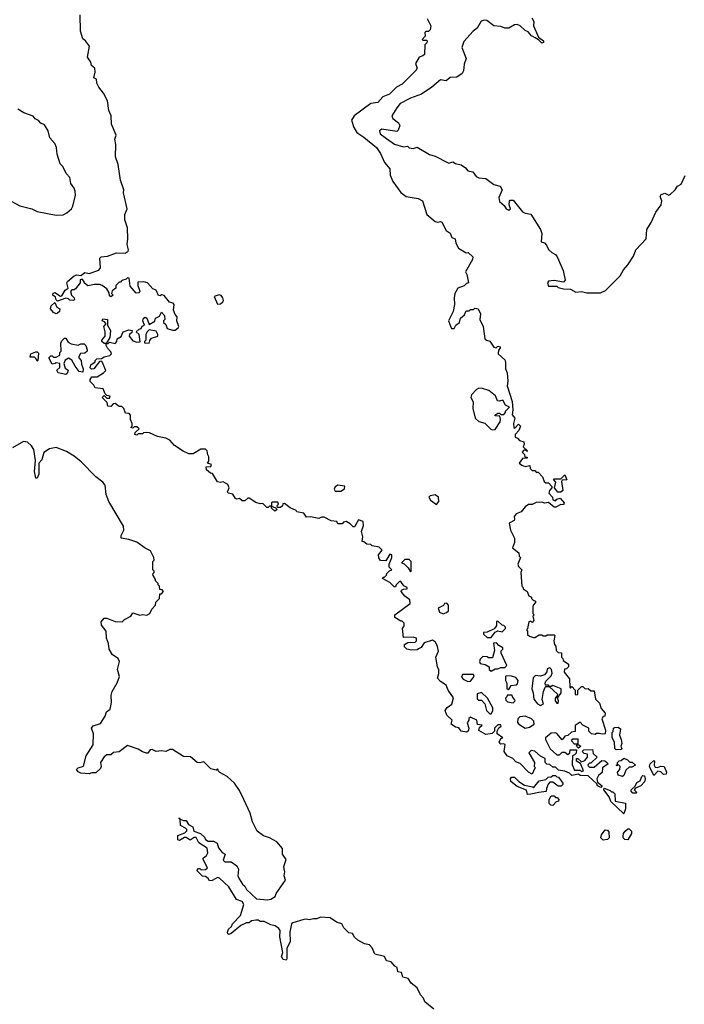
# Model space of a CAD drawing. Extents: x 2494106 to 2685573, y 758056 to 915185.
# Tile 321 of 507: x 2590808 to 2595668, y 881926 to 889129. Entities that reach past the tile are written whole.
import ezdxf

# ---------------------------------------------------------------- set-up
doc = ezdxf.new("R2010")
doc.units = 0

msp = doc.modelspace()

# ---------------------------------------------------------------- linework, layer by layer
at = {"layer": '0CON05XD'}
for points in [[(2591545.8, 887955.8), (2591528.6, 888068.6), (2591508.6, 888125), (2591510, 888215), (2591503.8, 888255), (2591513.8, 888285), (2591480, 888365), (2591476.7, 888425), (2591460, 888465), (2591450, 888535), (2591420.7, 888590.7), (2591386.7, 888635), (2591372.5, 888665), (2591370, 888695), (2591350, 888705), (2591360, 888745), (2591356.2, 888775), (2591332.5, 888795), (2591327.7, 888817.7), (2591302.5, 888855), (2591317.5, 888935), (2591287.5, 888975), (2591269.3, 888989.3), (2591251.2, 889045), (2591250, 889165)], [(2593788.3, 889138.3), (2593813.3, 889085), (2593810, 889055), (2593797, 889043), (2593778.3, 889041.7), (2593770, 889035), (2593771.7, 889008.3), (2593750, 888985), (2593755, 888980), (2593785, 888980), (2593787.5, 888975), (2593785, 888960), (2593770, 888945), (2593766.7, 888875), (2593756.1, 888863.9), (2593727.5, 888855), (2593701.7, 888808.3), (2593713.3, 888775), (2593705, 888757.5), (2593605, 888656.7), (2593562.5, 888635), (2593512.5, 888585), (2593463.3, 888565), (2593425.5, 888524.5), (2593375, 888516.7), (2593252.5, 888425), (2593233.3, 888395), (2593249.8, 888339.8), (2593273.3, 888303.3), (2593325, 888270.9), (2593415.7, 888195), (2593445, 888150), (2593474, 888085), (2593515, 888037.5), (2593517.7, 887992.3), (2593535.4, 887945.4), (2593594.5, 887864.5), (2593634.5, 887834.5), (2593721.2, 887821.2), (2593753.8, 887805), (2593785.8, 887705), (2593845, 887652), (2593865, 887648), (2593885, 887652.5), (2593895, 887647.5), (2593926, 887586), (2593955, 887567.5), (2593966.7, 887536.7), (2593992.5, 887525), (2593997.5, 887495), (2594017, 887457), (2594073, 887423), (2594087, 887427), (2594120, 887395), (2594117.5, 887375), (2594067.5, 887285), (2594077.5, 887265), (2594090, 887205), (2594075, 887200), (2594057, 887183), (2594012.5, 887165), (2593988.8, 887125), (2593983.8, 887095), (2593986.7, 887045), (2593976.2, 886995), (2593943.8, 886925), (2593957, 886887), (2593965, 886870), (2593985, 886870), (2593997.5, 886895), (2594022.5, 886915), (2594030, 886945), (2594059.3, 886970.7), (2594071.7, 886998.3), (2594095, 887000), (2594105, 887010), (2594125, 887010), (2594135, 887020), (2594160, 887015), (2594176.4, 886976.4), (2594172.5, 886935), (2594196.2, 886885), (2594210, 886795), (2594220, 886785), (2594246.4, 886776.4), (2594275, 886732.5), (2594291.7, 886728.3), (2594305, 886740), (2594320, 886735), (2594320, 886725), (2594308.3, 886711.7), (2594307.5, 886685), (2594355, 886640), (2594361.2, 886621.2), (2594361.2, 886575), (2594371.2, 886545), (2594376, 886485), (2594371.7, 886451.7), (2594408.8, 886335), (2594412.5, 886275), (2594408.3, 886238.3), (2594427.5, 886215), (2594417.5, 886175), (2594420, 886145), (2594428.3, 886141.7), (2594455, 886170), (2594470, 886155), (2594457, 886123), (2594430, 886095), (2594430, 886075), (2594448.3, 886068.3), (2594461.7, 886051.7), (2594495, 886040), (2594497.5, 886025), (2594490, 886005), (2594520, 885975), (2594515, 885970), (2594510, 885980), (2594495, 885980), (2594482.5, 885965), (2594498.3, 885948.3), (2594501.7, 885931.7), (2594518.3, 885928.3), (2594518.3, 885921.7), (2594485, 885920), (2594460, 885885), (2594479.3, 885869.3), (2594505, 885860), (2594538.3, 885868.3), (2594540, 885845), (2594555, 885830), (2594575, 885830), (2594585, 885820), (2594598.3, 885818.3), (2594630, 885785), (2594641.7, 885751.7), (2594655, 885740), (2594675, 885740), (2594700, 885715), (2594700, 885705), (2594682.5, 885685), (2594677.5, 885665), (2594702.5, 885635), (2594707, 885617), (2594725, 885610), (2594735, 885622.5), (2594759.3, 885629.3), (2594790, 885595), (2594785, 885580), (2594765, 885582.5), (2594727, 885563), (2594715, 885563.3), (2594675, 885596.7), (2594645, 885592.5), (2594625, 885600), (2594585, 885596.7), (2594555, 885582.5), (2594528.3, 885581.7), (2594503.6, 885566.4), (2594475, 885530), (2594437, 885513), (2594422.5, 885495), (2594426.7, 885475), (2594422.5, 885465), (2594387.5, 885445), (2594397.5, 885395), (2594426.7, 885335), (2594426.4, 885303.6), (2594410, 885265), (2594458.3, 885228.3), (2594460, 885205), (2594470, 885195), (2594450, 885145), (2594455, 885130), (2594480, 885105), (2594472.5, 885085), (2594480, 884985), (2594490, 884975), (2594490, 884965), (2594517.5, 884945), (2594530, 884915), (2594550, 884905), (2594550, 884895), (2594561.7, 884881.7), (2594580, 884875), (2594580, 884865), (2594563, 884847), (2594560, 884835), (2594560, 884785), (2594570, 884775), (2594560, 884765), (2594567, 884733), (2594555, 884720), (2594545, 884730), (2594530, 884725), (2594520, 884675), (2594512.5, 884665), (2594520, 884655), (2594521.7, 884631.7), (2594535, 884620), (2594565, 884610), (2594575, 884610), (2594605, 884630), (2594625, 884630), (2594635, 884622.5), (2594655, 884622.5), (2594665, 884630), (2594715, 884630), (2594720, 884625), (2594712.5, 884585), (2594718.3, 884558.3), (2594727, 884547), (2594730, 884515), (2594745, 884500), (2594768.3, 884498.3), (2594770, 884465), (2594780, 884455), (2594781.7, 884441.7), (2594820, 884415), (2594820, 884395), (2594805, 884380), (2594791.7, 884378.3), (2594790, 884355), (2594827.5, 884307.5), (2594830, 884245), (2594835, 884240), (2594845, 884250), (2594870, 884225), (2594870, 884195), (2594875, 884190), (2594888.3, 884191.7), (2594890, 884225), (2594915, 884250), (2594925, 884250), (2594943, 884233), (2594965, 884237.5), (2594985, 884220), (2595008.3, 884218.3), (2595017.5, 884157.5), (2595048.3, 884128.3), (2595059.3, 884089.3), (2595090, 884055), (2595087.5, 884035), (2595075, 884032.5), (2595063.3, 884015), (2595091.7, 883931.7), (2595090, 883905), (2595068.3, 883901.7)], [(2594553.6, 889143.6), (2594566.1, 889116.1), (2594563.8, 889085), (2594602.5, 889002.5), (2594638.9, 888975), (2594637.8, 888962.2), (2594625, 888957.1), (2594602.3, 888982.3), (2594575.8, 888995.8), (2594550.6, 889010.6), (2594525, 889041.2), (2594505, 889050), (2594466.7, 889085), (2594445, 889093.3), (2594425, 889092.5), (2594385, 889067.5), (2594355, 889067.5), (2594325, 889080), (2594273.8, 889083.8), (2594223.9, 889123.9), (2594205, 889126), (2594181.2, 889118.8), (2594153.9, 889066.1), (2594124.1, 889045.9), (2594055, 888970), (2594041.2, 888925), (2594073.3, 888845), (2594057, 888803), (2594053.8, 888755), (2594043.3, 888735), (2594005, 888708.8), (2593955, 888706.7), (2593925, 888681.2), (2593885, 888688.8), (2593821.2, 888635), (2593745, 888584), (2593664.6, 888555.4), (2593590.8, 888515), (2593565.7, 888485), (2593530, 888425), (2593537, 888407), (2593576.7, 888375), (2593587.5, 888355), (2593575, 888320), (2593565, 888310), (2593455, 888327.5), (2593437.5, 888315), (2593443, 888293), (2593490.3, 888260.3), (2593547.7, 888217.7), (2593615, 888200), (2593643, 888203), (2593655, 888192.5), (2593685, 888187.5), (2593715, 888197.5), (2593805, 888142.5), (2593845, 888130), (2593935, 888083.3), (2593945, 888080), (2593975, 888090), (2593995, 888077.5), (2594035, 888066.7), (2594066.4, 888046.4), (2594085, 888023.3), (2594120, 888015), (2594145, 887982.5), (2594165, 887972.5), (2594215, 887966.7), (2594275, 887923.3), (2594321.7, 887911.7), (2594336.7, 887885), (2594310.7, 887829.3), (2594315, 887800), (2594349.2, 887769.2), (2594364.3, 887744.3), (2594385, 887736.7), (2594397.5, 887745), (2594387.5, 887775), (2594388.3, 887801.7), (2594395, 887810), (2594415, 887810), (2594485, 887722.5), (2594503.6, 887713.6), (2594545, 887707.5), (2594616.7, 887595), (2594626.7, 887565), (2594620, 887505), (2594645, 887497.5), (2594660.7, 887480.7), (2594675, 887447.5), (2594700, 887425), (2594725, 887412.5), (2594737.5, 887395), (2594782.5, 887295), (2594797, 887223), (2594785, 887210), (2594715, 887220), (2594675, 887217.5), (2594667.5, 887205), (2594675, 887180), (2594735, 887180), (2594745, 887170), (2594785, 887160), (2594835, 887157.5), (2594875, 887136.7), (2594915, 887140), (2594955, 887132), (2595055, 887130), (2595091.7, 887148.3), (2595198.8, 887255), (2595221.7, 887298.3), (2595255, 887336.7), (2595295, 887400), (2595313.3, 887445), (2595388.8, 887525), (2595393.3, 887595), (2595426.2, 887645), (2595459.3, 887720.7), (2595497.5, 887775), (2595503.3, 887805), (2595490, 887835), (2595499.1, 887850.9), (2595525, 887860), (2595555, 887846), (2595565, 887850), (2595601.2, 887885), (2595618.8, 887911.2), (2595645, 887926.7), (2595675, 887990)], [(2590717.5, 887815), (2590808.3, 887768.3), (2590896.4, 887746.4), (2590935, 887726.2), (2591075, 887698.1), (2591125, 887700.8), (2591153.3, 887715), (2591186.2, 887745), (2591195.8, 887764.2), (2591216.2, 887845), (2591213.3, 887875), (2591205, 887897.5), (2591180.5, 887930.5), (2591173.3, 887975), (2591146.7, 888005), (2591122.5, 888055), (2591104.1, 888074.1), (2591082, 888145), (2591076.2, 888195), (2591063.6, 888223.6), (2591028.8, 888265), (2591016.7, 888315), (2590989.3, 888359.3), (2590962, 888372), (2590945, 888392.5), (2590920, 888405), (2590905, 888422.5), (2590838.8, 888448.8), (2590795, 888475.8)], [(2595068.3, 883901.7), (2595045, 883907.5), (2595025, 883907.5), (2595015, 883900), (2594990, 883905), (2594970, 883925), (2594970, 883945), (2594925, 883967.5), (2594905, 883990), (2594870, 883965), (2594868.3, 883921.7), (2594843, 883917), (2594817, 883893), (2594793, 883887), (2594775, 883860), (2594736.4, 883906.4), (2594725, 883912.5), (2594695, 883910), (2594652.5, 883875), (2594653, 883863), (2594687.5, 883795), (2594735, 883750), (2594755, 883750), (2594775, 883770), (2594795, 883770), (2594817, 883753), (2594830, 883765), (2594831.7, 883788.3), (2594878.3, 883788.3), (2594877, 883763), (2594865, 883750), (2594850, 883745), (2594848.3, 883678.3), (2594865, 883640), (2594905, 883640), (2594915, 883630), (2594930, 883635), (2594908.3, 883688.3), (2594880, 883705), (2594880, 883725), (2594890, 883725), (2594915, 883700), (2594939.3, 883710.7), (2594960, 883735), (2594960, 883755), (2594935, 883760), (2594920, 883775), (2594933, 883787), (2594995, 883790), (2595001.7, 883761.7), (2595030, 883735), (2594985, 883690), (2594975, 883690), (2594965, 883680), (2594963, 883673), (2594975, 883660), (2595008.3, 883661.7), (2595065, 883710), (2595087, 883707), (2595098.3, 883698.3), (2595110, 883685), (2595070, 883655), (2595067.5, 883622.5), (2595040.7, 883599.3), (2595027.5, 883575), (2595031.7, 883551.7), (2595067.5, 883525), (2595057, 883513), (2595033.6, 883523.6), (2595028.3, 883538.3), (2594965, 883597.5), (2594905, 883600), (2594895, 883610), (2594845, 883600), (2594827, 883617), (2594795, 883632.5), (2594748.3, 883638.3), (2594725, 883660), (2594705, 883660), (2594685, 883680), (2594661.7, 883681.7), (2594650, 883695), (2594650, 883725), (2594615, 883742.5), (2594575, 883777.5), (2594548.3, 883781.7), (2594530, 883765), (2594572.5, 883695), (2594570, 883665), (2594580, 883655), (2594571.7, 883648.3), (2594555, 883610), (2594527.5, 883625), (2594468.3, 883688.3), (2594435, 883700), (2594413.6, 883723.6), (2594372.5, 883745), (2594350, 883775), (2594357, 883827), (2594345, 883832.5), (2594325, 883830), (2594313.3, 883845), (2594325, 883870), (2594340, 883875), (2594300, 883905), (2594300, 883925), (2594311.7, 883948.3), (2594328.3, 883961.7), (2594325, 883970), (2594305, 883970), (2594280, 883945), (2594280, 883925), (2594263.6, 883906.4), (2594215, 883898.8), (2594165, 883930), (2594170, 883950), (2594188.3, 883968.3), (2594155, 883972.5), (2594150, 884005), (2594105, 884027.5), (2594093, 884017), (2594092.5, 884005), (2594080, 883985), (2594091.2, 883945), (2594086.1, 883923.9), (2594075, 883917.5), (2594035, 883923.3), (2594018.3, 883948.3), (2593995, 883953.8), (2593962.5, 883975), (2593970, 884005), (2593931.7, 884041.7), (2593920, 884075), (2593933.6, 884096.4), (2593968.3, 884121.7), (2593979.3, 884169.3), (2593940, 884225), (2593925, 884260), (2593885, 884287.5), (2593863, 884313), (2593872.5, 884345), (2593873, 884373), (2593863.3, 884395), (2593850, 884465), (2593869.3, 884510.7), (2593863.9, 884543.9), (2593847.5, 884575), (2593825, 884590), (2593765, 884570), (2593743, 884537), (2593725, 884527.5), (2593715, 884520), (2593673.6, 884516.4), (2593637.5, 884525), (2593620.7, 884540.7), (2593621.7, 884558.3), (2593646.4, 884573.6), (2593700, 884575), (2593710, 884585), (2593710, 884605), (2593685, 884612.5), (2593615, 884610), (2593607.5, 884675), (2593620, 884695), (2593620, 884715), (2593605, 884730), (2593595, 884730), (2593550, 884755), (2593550, 884775), (2593661.7, 884858.3), (2593660, 884885), (2593625, 884912.5), (2593597.5, 884945), (2593600, 884955), (2593615, 884962.5), (2593640, 884965), (2593640, 884975), (2593617, 884987), (2593595, 885020), (2593585, 885020), (2593560, 884995), (2593555, 884980), (2593545, 884980), (2593513, 885013), (2593461.7, 885041.7), (2593465, 885050), (2593475, 885050), (2593490, 885065), (2593491.7, 885078.3), (2593511.7, 885098.3), (2593530, 885105), (2593510, 885125), (2593510, 885145), (2593530, 885195), (2593530, 885215), (2593515, 885220), (2593485, 885170), (2593445, 885172.5), (2593433, 885193), (2593432.5, 885215), (2593458.3, 885248.3), (2593435, 885270), (2593385, 885280), (2593375, 885290), (2593345, 885292.5), (2593325, 885310), (2593311.7, 885311.7), (2593317.5, 885345), (2593307.5, 885385), (2593321.7, 885428.3), (2593319.3, 885459.3), (2593285, 885470), (2593255, 885420), (2593245, 885420), (2593225, 885440), (2593195, 885457.5), (2593175, 885452.5), (2593165, 885440), (2593135, 885440), (2593127, 885457), (2593085, 885462.5), (2593035, 885490), (2593015, 885490), (2592995, 885480), (2592935, 885492.5), (2592905, 885490), (2592885, 885520), (2592835, 885530), (2592828.3, 885538.3), (2592785, 885557.5), (2592745, 885590), (2592731.7, 885588.3), (2592728.3, 885571.7), (2592715, 885560), (2592691.7, 885561.7), (2592690, 885575), (2592700, 885585), (2592695, 885600), (2592655, 885600), (2592650, 885595), (2592650, 885570), (2592678.3, 885558.3), (2592690, 885545), (2592673.6, 885533.6), (2592650, 885555), (2592650, 885570), (2592635, 885570), (2592625, 885560), (2592615, 885560), (2592585, 885590), (2592565, 885587.5), (2592535, 885597.5), (2592485, 885630), (2592475, 885630), (2592455, 885610), (2592435, 885610), (2592415, 885626.7), (2592395, 885622.5), (2592385, 885627.5), (2592365, 885657.5), (2592332.5, 885665), (2592327.5, 885675), (2592340, 885705), (2592329.3, 885729.3), (2592295, 885747.5), (2592275, 885742.5), (2592255, 885747.5), (2592218.3, 885808.3), (2592201.7, 885811.7), (2592172.5, 885835), (2592171.7, 885858.3), (2592205, 885860), (2592210, 885875), (2592180, 885885), (2592191.7, 885898.3), (2592191.7, 885931.7), (2592182.5, 885945), (2592177.5, 885975), (2592167, 885987), (2592133, 885987), (2592075, 885952.5), (2592045, 885952.5), (2592001.7, 885971.7), (2591940, 886015), (2591905, 886053.3), (2591875, 886067.5), (2591815, 886080), (2591757, 886107), (2591735, 886110), (2591713, 886107), (2591705, 886100), (2591675, 886100), (2591665, 886090), (2591650, 886095), (2591651.7, 886108.3), (2591680, 886135), (2591665, 886150), (2591645, 886150), (2591635, 886140), (2591620, 886145), (2591630, 886155), (2591630, 886175), (2591617.5, 886205), (2591617, 886237), (2591608.3, 886248.3), (2591581.7, 886251.7), (2591570, 886285), (2591555, 886300), (2591535, 886300), (2591505, 886322.5), (2591491.7, 886318.3), (2591475, 886300), (2591451.7, 886301.7), (2591448.3, 886328.3), (2591410, 886365), (2591425, 886380), (2591445, 886360), (2591465, 886360), (2591470, 886375), (2591445, 886380), (2591431.7, 886391.7), (2591418.3, 886428.3), (2591360, 886435), (2591350, 886455), (2591323, 886483), (2591323, 886497), (2591335, 886517.5), (2591375, 886517.5), (2591420, 886545), (2591437, 886563), (2591410, 886625), (2591405, 886630), (2591391.7, 886628.3), (2591350, 886575), (2591333.3, 886573.3), (2591321.7, 886581.7), (2591327.5, 886605), (2591360, 886625), (2591360, 886635), (2591371.7, 886648.3), (2591405, 886650), (2591425, 886662.5), (2591467, 886673), (2591480, 886685), (2591475, 886700), (2591450, 886725), (2591440, 886745), (2591440, 886760), (2591425, 886760), (2591407.5, 886775), (2591407.5, 886785), (2591432.5, 886815), (2591432.5, 886845), (2591422.5, 886885), (2591440, 886905), (2591428.3, 886918.3), (2591410, 886925), (2591415, 886940), (2591450, 886935), (2591450, 886895), (2591472.5, 886855), (2591467, 886803), (2591440, 886760), (2591455, 886760), (2591465, 886770), (2591505, 886760), (2591517.5, 886775), (2591520, 886795), (2591548.3, 886811.7), (2591563.6, 886846.4), (2591605, 886860), (2591630, 886855), (2591628.3, 886841.7), (2591610, 886825), (2591607.5, 886815), (2591635, 886780), (2591665, 886770), (2591688.3, 886771.7), (2591680, 886825), (2591660, 886845), (2591680, 886865), (2591695, 886870), (2591703.3, 886886.7), (2591720, 886895), (2591707.5, 886925), (2591712.5, 886945), (2591725, 886952.5), (2591736.4, 886946.4), (2591755, 886900), (2591796.4, 886923.6), (2591800, 886945), (2591829.3, 886960.7), (2591845, 886990), (2591867.5, 886965), (2591870, 886935), (2591860, 886925), (2591860, 886915), (2591875, 886900), (2591885, 886870), (2591925, 886857.5), (2591945, 886857.5), (2591967.5, 886875), (2591970, 886885), (2591956.2, 886925), (2591960, 886955), (2591943.3, 886973.3), (2591932.5, 887005), (2591937.5, 887045), (2591930, 887055), (2591903.6, 887063.6), (2591865, 887112.5), (2591845, 887117.5), (2591835, 887110), (2591821.7, 887111.7), (2591805, 887150), (2591780.7, 887160.7), (2591743, 887203), (2591715, 887212.5), (2591671.7, 887208.3), (2591672.5, 887185), (2591686.7, 887143.3), (2591680, 887130), (2591658.3, 887128.3), (2591615, 887180), (2591608.3, 887238.3), (2591595, 887240), (2591585, 887230), (2591555, 887220), (2591545, 887210), (2591535, 887210), (2591510, 887185), (2591510, 887165), (2591482.5, 887145), (2591480, 887125), (2591490, 887115), (2591475, 887102.5), (2591465, 887110), (2591461.7, 887131.7), (2591445, 887160), (2591410, 887185), (2591391.7, 887191.7), (2591355, 887192.5), (2591305, 887182.5), (2591280, 887205), (2591280, 887215), (2591265, 887230), (2591250, 887225), (2591250, 887205), (2591215, 887160), (2591205, 887152.5), (2591188.3, 887151.7), (2591178.3, 887141.7), (2591187.5, 887115), (2591206.7, 887095), (2591207.5, 887082.5), (2591200, 887075), (2591175, 887077.5), (2591165, 887087.5), (2591145, 887092.5), (2591085, 887070), (2591075, 887080), (2591069.3, 887099.3), (2591050, 887115), (2591051.7, 887128.3), (2591065, 887132.5), (2591105, 887107.5), (2591115, 887110), (2591140.7, 887149.3), (2591162.5, 887165), (2591153.3, 887205), (2591157.5, 887215), (2591205, 887256.2), (2591225, 887263.3), (2591255, 887257.5), (2591285, 887280), (2591315, 887272.5), (2591385, 887297.5), (2591398.8, 887315), (2591393.8, 887385), (2591402.5, 887395), (2591450, 887400), (2591515, 887423.8), (2591577.7, 887422.3), (2591600, 887435), (2591603.3, 887445), (2591592.9, 887485), (2591598, 887525), (2591595.8, 887605.8), (2591576, 887665), (2591576.2, 887705), (2591593.3, 887745), (2591567, 887863), (2591570, 887885), (2591545.8, 887955.8)], [(2592255, 887047.5), (2592275, 887050), (2592293.3, 887065), (2592296.7, 887075), (2592293.3, 887095), (2592281.7, 887111.7), (2592265, 887116.7), (2592230, 887105), (2592255, 887047.5)], [(2591075, 886977.5), (2591055, 886987.5), (2591033, 887013), (2591037.5, 887035), (2591065, 887060), (2591080, 887025), (2591100, 887015), (2591097.5, 886995), (2591085, 886982.5), (2591075, 886977.5)], [(2591755, 886762.5), (2591758.3, 886781.7), (2591770.7, 886799.3), (2591816.7, 886813.3), (2591817, 886827), (2591805, 886850), (2591755, 886860), (2591740, 886845), (2591730, 886825), (2591730, 886785), (2591720, 886775), (2591720, 886765), (2591755, 886762.5)], [(2591145, 886532.5), (2591090, 886545), (2591080, 886565), (2591100, 886585), (2591100, 886615), (2591075, 886620), (2591067, 886613), (2591045, 886610), (2591020, 886655), (2591035, 886670), (2591045, 886670), (2591055, 886660), (2591075, 886660), (2591100, 886675), (2591100, 886695), (2591110, 886705), (2591108.3, 886761.7), (2591115, 886780), (2591135, 886800), (2591145, 886800), (2591160.7, 886770.7), (2591185, 886757.5), (2591235, 886747.5), (2591255, 886757.5), (2591278.3, 886758.3), (2591290, 886745), (2591300, 886715), (2591300, 886705), (2591285, 886690), (2591253, 886687), (2591240, 886665), (2591240, 886655), (2591257, 886637), (2591258.3, 886608.3), (2591272.5, 886575), (2591268.3, 886551.7), (2591242.5, 886555), (2591212.5, 886595), (2591189.3, 886639.3), (2591165, 886652.5), (2591140.7, 886639.3), (2591130, 886615), (2591140, 886580), (2591162.5, 886565), (2591155, 886540), (2591145, 886532.5)], [(2590935, 886630), (2590928.3, 886648.3), (2590915, 886660), (2590885, 886660), (2590890, 886685), (2590925, 886700), (2590935, 886700), (2590945, 886690), (2590940, 886635), (2590935, 886630)], [(2594265, 886127.5), (2594285, 886130), (2594321.7, 886188.3), (2594322.5, 886205), (2594318.3, 886228.3), (2594285, 886230), (2594283, 886237), (2594305, 886250), (2594315, 886250), (2594325, 886240), (2594348.3, 886241.7), (2594360, 886255), (2594360, 886265), (2594390, 886295), (2594360, 886310), (2594340, 886345), (2594315, 886337.5), (2594300.7, 886340.7), (2594286.4, 886376.4), (2594237, 886417), (2594191.7, 886431.7), (2594165, 886432.5), (2594147, 886423), (2594112.5, 886385), (2594107.5, 886365), (2594123, 886333), (2594121.2, 886285), (2594137.5, 886215), (2594165, 886190), (2594208.3, 886178.3), (2594253, 886133), (2594265, 886127.5)], [(2593835, 881890), (2593770, 881945), (2593760.7, 881970.7), (2593737.5, 881995), (2593715, 882047.5), (2593670.7, 882080.7), (2593647.5, 882115), (2593610, 882125), (2593598.3, 882158.3), (2593573.3, 882163.3), (2593567.5, 882195), (2593550, 882205), (2593525, 882237.5), (2593490, 882245), (2593475, 882276.7), (2593405, 882292.5), (2593385, 882340), (2593365, 882360), (2593328.3, 882368.3), (2593280, 882395), (2593257, 882417), (2593240, 882445), (2593215, 882450), (2593177.5, 882485), (2593162.5, 882515), (2593125, 882526.7), (2593077.7, 882557.7), (2593006.4, 882563.6), (2592979.3, 882550.7), (2592955, 882552.5), (2592925, 882543.3), (2592905, 882550), (2592885, 882547.5), (2592805, 882522.5), (2592796.2, 882513.8), (2592782.9, 882455), (2592785.7, 882385), (2592760, 882335), (2592761.2, 882258.8), (2592755, 882250), (2592735, 882253.3), (2592721.2, 882275), (2592731.2, 882305), (2592709.3, 882419.3), (2592711.2, 882465), (2592701.7, 882481.7), (2592675, 882501.2), (2592645, 882507.5), (2592595, 882532.5), (2592565, 882532.5), (2592551.7, 882541.7), (2592535, 882542.5), (2592503.6, 882536.4), (2592485, 882523.3), (2592465, 882522.5), (2592425, 882502.5), (2592355, 882444), (2592337.5, 882437.5), (2592330.7, 882440.7), (2592326.2, 882455), (2592334.2, 882475.8), (2592357.5, 882495), (2592364.2, 882515.8), (2592423.3, 882575), (2592446.7, 882655), (2592435, 882677.5), (2592393.6, 882693.6), (2592336.7, 882785), (2592268.3, 882848.3), (2592255, 882853.8), (2592235.7, 882844.3), (2592215, 882832.5), (2592195, 882830), (2592185, 882847.5), (2592165, 882860), (2592143.8, 882863.8), (2592103.3, 882905), (2592115, 882920), (2592125, 882920), (2592135, 882910), (2592167, 882913), (2592180, 882925), (2592150, 882985), (2592150, 882995), (2592172.5, 883015), (2592182.5, 883035), (2592178.8, 883068.8), (2592118.3, 883108.3), (2592097, 883147), (2592083, 883147), (2592055, 883127.5), (2592025, 883147.5), (2592013, 883147), (2591976.4, 883123.6), (2591965, 883130), (2591965, 883160), (2592015, 883180), (2592030, 883195), (2592030, 883205), (2592020, 883215), (2591983, 883233), (2591980, 883280), (2591970, 883285), (2591975, 883290), (2591980, 883280), (2592005, 883270), (2592025, 883270), (2592040.7, 883240.7), (2592072.5, 883225), (2592081.7, 883191.7), (2592130, 883175), (2592158.3, 883148.3), (2592165, 883132.5), (2592185, 883120), (2592225, 883120), (2592252.5, 883105), (2592261.7, 883071.7), (2592287, 883037), (2592310, 883025), (2592295, 882980), (2592308.3, 882968.3), (2592355, 882967.5), (2592395, 882940), (2592406.7, 882915), (2592403, 882867), (2592413.3, 882845), (2592437.5, 882805), (2592455, 882790), (2592466.7, 882765), (2592538.8, 882698.8), (2592619.5, 882690.5), (2592643.9, 882696.1), (2592676.7, 882715), (2592683.9, 882736.1), (2592750, 882835), (2592742.5, 882865), (2592747.5, 882895), (2592741.7, 882918.3), (2592738.8, 882935), (2592756.7, 882985), (2592730, 883025), (2592730, 883065), (2592687.5, 883115), (2592635, 883143.3), (2592589.3, 883159.3), (2592542.9, 883192.9), (2592511.1, 883261.1), (2592493.8, 883325), (2592447.5, 883425), (2592415, 883490), (2592378, 883545), (2592325, 883593.3), (2592270.7, 883620.7), (2592260, 883635), (2592260, 883645), (2592253, 883647), (2592245, 883640), (2592205, 883647.5), (2592155, 883700), (2592125, 883693.3), (2592106.1, 883696.1), (2592056, 883736), (2592005, 883740), (2591925, 883790), (2591905, 883790), (2591875, 883776.7), (2591845, 883781.2), (2591805, 883776.2), (2591775, 883791.2), (2591762.5, 883787.5), (2591745, 883762.5), (2591735, 883762.5), (2591705, 883773.3), (2591675, 883793.3), (2591595, 883820), (2591535, 883772.5), (2591493, 883767), (2591475, 883750), (2591445, 883750), (2591425, 883737.5), (2591397.5, 883695), (2591402.5, 883665), (2591398.8, 883651.2), (2591365, 883620), (2591335, 883620), (2591316.7, 883613.3), (2591255, 883617.5), (2591235, 883627.5), (2591222.5, 883645), (2591235, 883656.2), (2591273, 883667), (2591294, 883745), (2591345.8, 883825), (2591347.5, 883905), (2591333, 883947), (2591345, 883962.5), (2591399.3, 883980.7), (2591432.5, 884035), (2591443.3, 884065), (2591470, 884085), (2591480, 884135), (2591475.9, 884184.1), (2591482.5, 884215), (2591521.2, 884278.8), (2591536.7, 884325), (2591522.5, 884375), (2591537.5, 884435), (2591526.4, 884456.4), (2591485, 884482.5), (2591462.5, 884525), (2591457.5, 884565), (2591442.5, 884605), (2591440, 884655), (2591405, 884700), (2591402.5, 884725), (2591425, 884750), (2591445, 884750), (2591505, 884727.5), (2591557, 884723), (2591575, 884740), (2591620, 884765), (2591635, 884790), (2591685, 884772.5), (2591705, 884777.5), (2591737, 884773), (2591760, 884785), (2591773, 884817), (2591800, 884845), (2591803, 884867), (2591830, 884895), (2591831.7, 884928.3), (2591845, 884930), (2591860, 884945), (2591848.3, 884958.3), (2591831.7, 884961.7), (2591830, 884985), (2591820, 884995), (2591820, 885005), (2591800, 885025), (2591800, 885035), (2591783, 885063), (2591780, 885075), (2591790, 885085), (2591790, 885095), (2591780, 885105), (2591780, 885165), (2591790, 885175), (2591787.5, 885195), (2591763, 885243), (2591723.9, 885263.9), (2591665, 885306.7), (2591605, 885326.7), (2591550, 885335), (2591550, 885355), (2591570, 885395), (2591566.7, 885425), (2591458.2, 885605), (2591440.9, 885655), (2591432.5, 885725), (2591416, 885745), (2591364.1, 885784.1), (2591256.7, 885895), (2591205, 885936.7), (2591149.5, 885969.5), (2591075, 886000), (2591025, 885990), (2590985, 885962.5), (2590970, 885910), (2590947.5, 885885), (2590946.7, 885805), (2590935, 885776.2), (2590925, 885776.2), (2590915.5, 885825), (2590923.8, 885905), (2590911.2, 885985), (2590895, 886012.5), (2590865, 886037.5), (2590835, 886043.3), (2590755, 885996.7)], [(2594765, 885672.5), (2594743.9, 885673.9), (2594717.5, 885705), (2594727.5, 885745), (2594710, 885765), (2594715, 885770), (2594765, 885770), (2594795, 885800), (2594807.5, 885762.5), (2594775, 885760), (2594768.3, 885751.7), (2594780, 885685), (2594765, 885672.5)], [(2593155, 885680), (2593183, 885697), (2593185, 885717.5), (2593135, 885723.3), (2593115, 885712.5), (2593107.5, 885695), (2593115, 885680), (2593155, 885680)], [(2593855, 885583.3), (2593872.5, 885605), (2593870, 885635), (2593845, 885652.5), (2593810, 885645), (2593800, 885635), (2593812.5, 885615), (2593855, 885583.3)], [(2593665, 885090), (2593670, 885095), (2593670, 885165), (2593655, 885180), (2593625, 885180), (2593600, 885155), (2593618.3, 885148.3), (2593648.3, 885118.3), (2593665, 885090)], [(2593905, 884783.3), (2593928.8, 884791.2), (2593942.5, 884805), (2593942.5, 884845), (2593931.7, 884861.7), (2593915, 884857.5), (2593906.1, 884843.9), (2593867.5, 884825), (2593877.5, 884795), (2593905, 884783.3)], [(2594255, 884610), (2594285, 884647.5), (2594305, 884657.5), (2594335, 884650), (2594360, 884675), (2594360, 884685), (2594348.3, 884698.3), (2594335, 884700), (2594305, 884730), (2594293, 884727), (2594293.3, 884695), (2594276.4, 884673.6), (2594225, 884647.5), (2594200, 884645), (2594200, 884635), (2594225, 884610), (2594255, 884610)], [(2594255, 884362.5), (2594285, 884380), (2594305, 884380), (2594325, 884390), (2594355, 884390), (2594370, 884405), (2594327.5, 884495), (2594328.3, 884511.7), (2594340, 884525), (2594340, 884535), (2594310.7, 884550.7), (2594295, 884570), (2594273, 884567), (2594280, 884515), (2594265, 884460), (2594235, 884460), (2594227, 884467), (2594195, 884470), (2594175, 884450), (2594170, 884435), (2594175, 884420), (2594211.7, 884411.7), (2594240, 884395), (2594240, 884375), (2594255, 884362.5)], [(2594085, 884287.5), (2594105, 884290), (2594130, 884325), (2594125, 884340), (2594045, 884340), (2594038.3, 884318.3), (2594050, 884305), (2594085, 884287.5)], [(2594385, 884230), (2594401.7, 884258.3), (2594437, 884263), (2594448.3, 884271.7), (2594452.5, 884295), (2594435, 884316.7), (2594405, 884326.7), (2594365, 884330), (2594360, 884325), (2594360, 884295), (2594370, 884275), (2594370, 884235), (2594385, 884230)], [(2594615, 884112.5), (2594637.5, 884125), (2594627.5, 884155), (2594637.5, 884215), (2594650, 884245), (2594655, 884250), (2594680, 884250), (2594675, 884260), (2594651.7, 884261.7), (2594650, 884275), (2594655, 884290), (2594695, 884330), (2594701.7, 884348.3), (2594697.5, 884375), (2594685, 884387.5), (2594665, 884380), (2594661.7, 884358.3), (2594645, 884337.5), (2594615, 884327.5), (2594578.3, 884331.7), (2594562.5, 884315), (2594553.3, 884235), (2594563.3, 884205), (2594568.3, 884158.3), (2594593.6, 884123.6), (2594615, 884112.5)], [(2594745, 884130), (2594747.5, 884145), (2594740, 884165), (2594766.4, 884203.6), (2594767.5, 884235), (2594705, 884257.5), (2594695, 884250), (2594680, 884250), (2594740, 884195), (2594738.3, 884181.7), (2594722.5, 884165), (2594723.3, 884145), (2594735, 884130), (2594745, 884130)], [(2594255, 884050), (2594266.4, 884073.6), (2594266.7, 884095), (2594227.5, 884165), (2594185, 884207.5), (2594151.7, 884198.3), (2594151.7, 884161.7), (2594165, 884150), (2594185, 884150), (2594210, 884125), (2594220, 884075), (2594245, 884050), (2594255, 884050)], [(2594415, 884132.5), (2594430, 884145), (2594427, 884157), (2594410, 884175), (2594408.3, 884188.3), (2594371.7, 884188.3), (2594370, 884175), (2594360, 884165), (2594361.7, 884151.7), (2594375, 884140), (2594415, 884132.5)], [(2594505, 883946.7), (2594535, 883952.5), (2594570, 883975), (2594567.5, 883997.5), (2594550, 884015), (2594505, 884033.3), (2594465, 884030), (2594450, 884015), (2594447, 883987), (2594457.5, 883975), (2594505, 883946.7)], [(2595168.3, 883788.3), (2595158.3, 883798.3), (2595157.5, 883845), (2595140, 883875), (2595140, 883915), (2595147, 883923), (2595150, 883945), (2595158.3, 883951.7), (2595185, 883952.5), (2595201.7, 883941.7), (2595192.5, 883895), (2595207, 883863), (2595210, 883835), (2595202.5, 883815), (2595210, 883795), (2595205, 883790), (2595168.3, 883788.3)], [(2594895, 883800), (2594880, 883815), (2594890, 883830), (2594865, 883830), (2594843, 883853), (2594851.7, 883868.3), (2594888.3, 883868.3), (2594890, 883830), (2594910, 883815), (2594895, 883800)], [(2595215, 883593.3), (2595183.3, 883603.3), (2595180, 883625), (2595197, 883643), (2595197.5, 883665), (2595185, 883680), (2595175, 883670), (2595170, 883675), (2595180, 883680), (2595180, 883695), (2595191.7, 883708.3), (2595205, 883710), (2595225, 883727.5), (2595252.5, 883715), (2595268.3, 883698.3), (2595287, 883697), (2595310, 883675), (2595285, 883660), (2595265, 883660), (2595240, 883640), (2595225, 883600), (2595215, 883593.3)], [(2595445, 883600), (2595413.3, 883665), (2595417.5, 883685), (2595445, 883710), (2595450, 883705), (2595447.5, 883675), (2595455, 883660), (2595471.7, 883658.3), (2595495, 883667.5), (2595520, 883665), (2595537.5, 883625), (2595535, 883610), (2595515, 883607.5), (2595495, 883627.5), (2595475, 883632.5), (2595445, 883600)], [(2594520, 883460), (2594513, 883493), (2594445, 883520), (2594400, 883555), (2594397.5, 883575), (2594405, 883587.5), (2594425, 883587.5), (2594457, 883557), (2594499.3, 883529.3), (2594557, 883517), (2594565, 883510), (2594605, 883560), (2594655, 883570), (2594671.7, 883588.3), (2594695, 883590), (2594705, 883600), (2594725, 883600), (2594735, 883590), (2594748.3, 883588.3), (2594780, 883545), (2594780, 883535), (2594767, 883523), (2594745, 883522.5), (2594705, 883550), (2594685, 883550), (2594673, 883537), (2594660, 883505), (2594658.3, 883481.7), (2594603.3, 883476.7), (2594545, 883462.5), (2594520, 883460)], [(2595315, 883470), (2595291.7, 883471.7), (2595280, 883485), (2595280, 883495), (2595308.3, 883521.7), (2595320.7, 883549.3), (2595345, 883560), (2595357, 883593), (2595365, 883600), (2595377, 883597), (2595382.5, 883575), (2595376.4, 883553.6), (2595350, 883525), (2595311.7, 883508.3), (2595300, 883495), (2595320, 883475), (2595315, 883470)], [(2595225, 883320), (2595130.7, 883410.7), (2595117.5, 883445), (2595080, 883495), (2595082.5, 883507.5), (2595125, 883490), (2595135, 883480), (2595145, 883480), (2595160, 883465), (2595161.7, 883411.7), (2595238.3, 883398.3), (2595236.7, 883355), (2595225, 883320)], [(2594705, 883380), (2594691.7, 883381.7), (2594680, 883395), (2594680, 883425), (2594695, 883450), (2594715, 883450), (2594725, 883440), (2594738.3, 883438.3), (2594750, 883425), (2594748.3, 883411.7), (2594731.7, 883408.3), (2594705, 883380)], [(2595075, 883127.5), (2595057.5, 883145), (2595063, 883167), (2595088.3, 883201.7), (2595105, 883200), (2595116.4, 883186.4), (2595117.5, 883145), (2595105, 883132.5), (2595075, 883127.5)], [(2595255, 883130), (2595231.7, 883131.7), (2595220, 883145), (2595220, 883155), (2595223.3, 883175), (2595235, 883192.5), (2595255, 883210), (2595265, 883210), (2595281.7, 883191.7), (2595282.5, 883175), (2595255, 883130)]]:
    msp.add_lwpolyline(points, dxfattribs=at)

doc.saveas('drawing.dxf')
